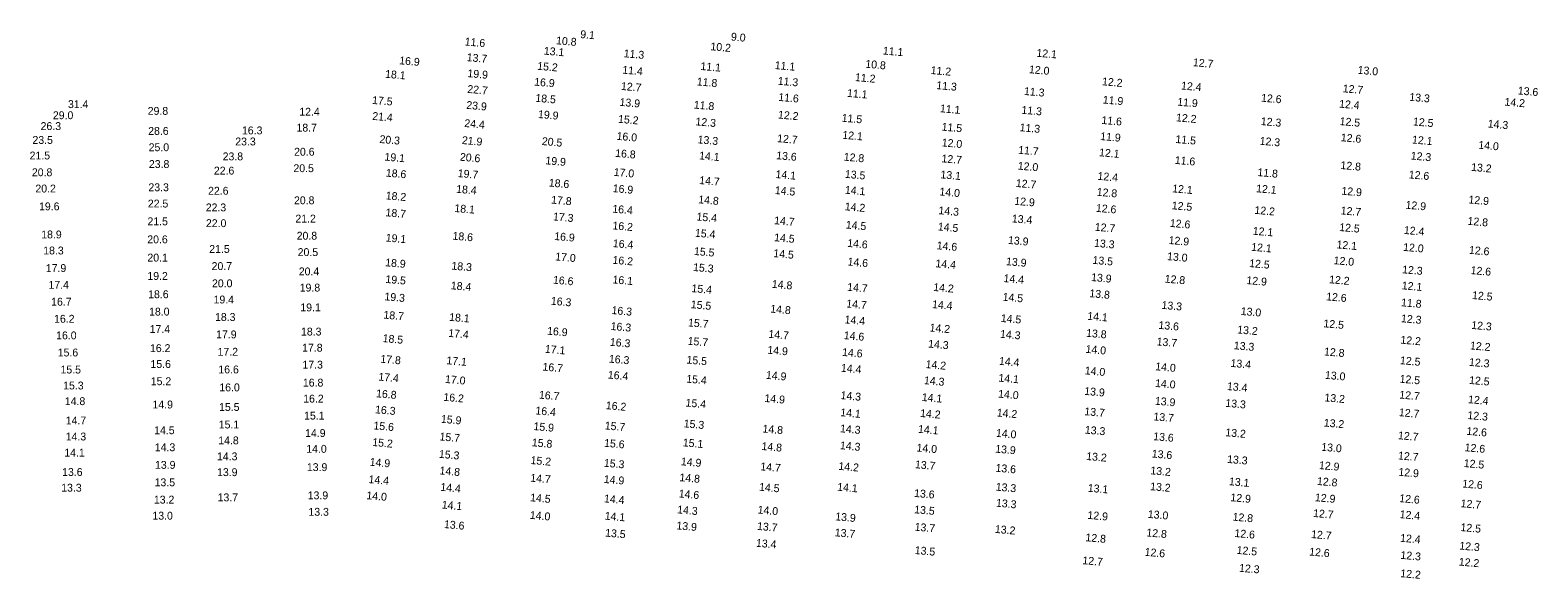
# Model space of a CAD drawing. Extents: x 1023796 to 1112670, y 656573 to 837340.
# Drawn here: x 1047279 to 1048238, y 764111 to 764460 of the extents above; entities that cross this region are included whole.
import ezdxf

# ---------------------------------------------------------------- set-up
doc = ezdxf.new("R2010")
doc.units = 0
doc.layers.add('V-TOPO-SOUN', color=7, linetype='Continuous')

msp = doc.modelspace()

# ---------------------------------------------------------------- texts
at = {"layer": 'V-TOPO-SOUN'}
for s, rotation, p in [('11.6 ', 355, (1047554.9, 764450.53)), ('10.8 ', 355, (1047613.02, 764451.28)), ('9.1', 355, (1047628.4, 764455.23)), ('9.0', 355, (1047724.3, 764453.66)), ('16.9 ', 355, (1047513.22, 764438.55)), ('13.7 ', 355, (1047556.17, 764440.58)), ('13.1 ', 355, (1047605.23, 764444.71)), ('11.3 ', 355, (1047656.08, 764443.03)), ('10.2 ', 355, (1047711.26, 764447.48)), ('11.1 ', 355, (1047820.99, 764444.78)), ('12.1 ', 355, (1047918.7, 764443.37)), ('18.1 ', 355, (1047504.23, 764430)), ('19.9 ', 355, (1047556.63, 764430.39)), ('15.2 ', 355, (1047601.04, 764435.05)), ('11.4 ', 355, (1047655.17, 764432.62)), ('11.1 ', 355, (1047704.92, 764434.94)), ('11.1 ', 355, (1047752.18, 764435.53)), ('10.8 ', 355, (1047809.83, 764436.38)), ('11.2 ', 355, (1047851.39, 764432.38)), ('12.0 ', 355, (1047913.95, 764432.89)), ('12.7 ', 355, (1048018.29, 764437.37)), ('13.0 ', 355, (1048123.11, 764432.53)), ('22.7 ', 355, (1047556.53, 764420.39)), ('16.9 ', 355, (1047599.11, 764425.02)), ('12.7 ', 355, (1047654.31, 764422.25)), ('11.8 ', 355, (1047702.59, 764425.14)), ('11.3 ', 355, (1047754.09, 764425.57)), ('11.2 ', 355, (1047803.22, 764427.89)), ('11.3 ', 355, (1047855, 764422.78)), ('12.2 ', 355, (1047960.45, 764425.21)), ('12.4 ', 355, (1048010.74, 764422.55)), ('12.7 ', 355, (1048113.63, 764420.76)), ('13.6 ', 355, (1048225.03, 764419.4)), ('31.4 ', 360, (1047302.58, 764410.67)), ('17.5 ', 355, (1047495.95, 764413.37)), ('23.9 ', 355, (1047555.9, 764410.23)), ('18.5 ', 355, (1047599.86, 764414.73)), ('13.9 ', 355, (1047653.43, 764412.14)), ('11.8 ', 355, (1047700.67, 764410.4)), ('11.6 ', 355, (1047754.45, 764415.28)), ('11.1 ', 355, (1047798.17, 764417.85)), ('11.3 ', 355, (1047910.78, 764419.05)), ('11.9 ', 355, (1047960.94, 764413.62)), ('11.9 ', 355, (1048008.32, 764412.27)), ('12.6 ', 355, (1048061.64, 764414.81)), ('12.4 ', 355, (1048111.31, 764411.01)), ('13.3 ', 355, (1048156, 764415.35)), ('14.2 ', 355, (1048216.57, 764412.29)), ('29.0 ', 360, (1047292.97, 764403.61)), ('29.8 ', 360, (1047353.32, 764406.38)), ('12.4 ', 360, (1047449.78, 764405.83)), ('21.4 ', 355, (1047496.05, 764403.22)), ('19.9 ', 355, (1047601.52, 764404.4)), ('15.2 ', 355, (1047652.47, 764401.37)), ('12.2 ', 355, (1047754.25, 764404.08)), ('11.5 ', 355, (1047794.78, 764402.07)), ('11.1 ', 355, (1047857.31, 764408.08)), ('11.3 ', 355, (1047909.16, 764407.12)), ('11.6 ', 355, (1047960.07, 764400.64)), ('12.2 ', 355, (1048007.52, 764402.3)), ('26.3 ', 360, (1047285.17, 764396.71)), ('28.6 ', 360, (1047353.62, 764393.65)), ('16.3 ', 360, (1047413.29, 764393.96)), ('18.7 ', 360, (1047448.01, 764395.73)), ('24.4 ', 355, (1047554.65, 764398.69)), ('16.0 ', 355, (1047651.55, 764390.53)), ('12.3 ', 355, (1047701.74, 764399.74)), ('12.1 ', 355, (1047795.19, 764391.23)), ('11.5 ', 355, (1047858.37, 764396.39)), ('11.3 ', 355, (1047908.03, 764396.02)), ('12.3 ', 355, (1048061.48, 764399.93)), ('12.5 ', 355, (1048111.64, 764399.92)), ('12.5 ', 355, (1048158.31, 764399.7)), ('14.3 ', 355, (1048205.91, 764398.39)), ('23.5 ', 360, (1047279.98, 764387.91)), ('25.0 ', 360, (1047353.92, 764383.27)), ('23.3 ', 360, (1047409.04, 764386.93)), ('20.3 ', 355, (1047500.65, 764388.53)), ('21.9 ', 355, (1047553.08, 764387.88)), ('20.5 ', 355, (1047603.96, 764387.23)), ('13.3 ', 355, (1047703.1, 764388.3)), ('12.7 ', 355, (1047753.73, 764389.06)), ('12.0 ', 355, (1047858.45, 764386.38)), ('11.7 ', 355, (1047907.1, 764381.7)), ('11.9 ', 355, (1047959.29, 764390.39)), ('11.5 ', 355, (1048007.18, 764388.54)), ('12.3 ', 355, (1048060.74, 764387.42)), ('12.6 ', 355, (1048112.4, 764389.65)), ('12.1 ', 355, (1048157.71, 764388.22)), ('14.0 ', 355, (1048199.91, 764384.9)), ('21.5 ', 360, (1047278.17, 764378)), ('23.8 ', 360, (1047354.07, 764372.58)), ('23.8 ', 360, (1047401.01, 764377.45)), ('20.6 ', 360, (1047446.46, 764380.39)), ('19.1 ', 355, (1047503.85, 764377.36)), ('20.6 ', 355, (1047551.82, 764377.24)), ('19.9 ', 355, (1047606.24, 764374.98)), ('16.8 ', 355, (1047650.64, 764379.7)), ('14.1 ', 355, (1047704.04, 764378.11)), ('13.6 ', 355, (1047753.13, 764378.22)), ('12.8 ', 355, (1047796.08, 764377.3)), ('12.7 ', 355, (1047858.3, 764376.24)), ('12.0 ', 355, (1047906.83, 764371.61)), ('12.1 ', 355, (1047958.55, 764380.12)), ('11.6 ', 355, (1048006.75, 764375.23)), ('12.8 ', 355, (1048112.18, 764371.98)), ('12.3 ', 355, (1048156.9, 764378.03)), ('20.8 ', 360, (1047279.62, 764367.35)), ('22.6 ', 360, (1047395.42, 764368.4)), ('20.5 ', 360, (1047446.05, 764369.94)), ('18.6 ', 355, (1047504.7, 764367.15)), ('19.7 ', 355, (1047550.45, 764366.85)), ('17.0 ', 355, (1047649.71, 764367.62)), ('14.7 ', 355, (1047704.11, 764362.42)), ('14.1 ', 355, (1047752.67, 764366.24)), ('13.5 ', 355, (1047796.82, 764366.37)), ('13.1 ', 355, (1047857.62, 764366.06)), ('12.4 ', 355, (1047957.58, 764365.12)), ('11.8 ', 355, (1048059.33, 764367.5)), ('12.6 ', 355, (1048155.65, 764366.03)), ('13.2 ', 355, (1048195.31, 764370.79)), ('20.2 ', 360, (1047281.84, 764357.01)), ('23.3 ', 360, (1047353.77, 764357.81)), ('22.6 ', 360, (1047391.73, 764355.59)), ('18.2 ', 355, (1047504.62, 764352.69)), ('18.4 ', 355, (1047549.46, 764356.89)), ('18.6 ', 355, (1047608.41, 764360.87)), ('16.9 ', 355, (1047649.09, 764357.29)), ('14.5 ', 355, (1047752.24, 764356.07)), ('14.1 ', 355, (1047796.81, 764356.3)), ('14.0 ', 355, (1047856.99, 764355.2)), ('12.7 ', 355, (1047905.6, 764360.57)), ('12.8 ', 355, (1047957.06, 764354.99)), ('12.1 ', 355, (1048005.11, 764357.16)), ('12.1 ', 355, (1048058.49, 764357.2)), ('12.9 ', 355, (1048112.78, 764355.68)), ('19.6 ', 360, (1047284.16, 764345.68)), ('22.5 ', 360, (1047353.41, 764347.47)), ('22.3 ', 360, (1047390.25, 764345.01)), ('20.8 ', 360, (1047446.4, 764349.52)), ('18.1 ', 355, (1047548.32, 764344.65)), ('17.8 ', 355, (1047609.88, 764350)), ('16.4 ', 355, (1047648.84, 764344.25)), ('14.8 ', 355, (1047703.5, 764350.19)), ('14.2 ', 355, (1047796.76, 764345.75)), ('14.3 ', 355, (1047856.38, 764343.25)), ('12.9 ', 355, (1047904.63, 764349.24)), ('12.6 ', 355, (1047956.55, 764344.76)), ('12.5 ', 355, (1048004.82, 764346.39)), ('12.2 ', 355, (1048057.46, 764343.48)), ('12.7 ', 355, (1048112.3, 764343.16)), ('12.9 ', 355, (1048153.59, 764346.76)), ('12.9 ', 355, (1048193.64, 764350.11)), ('21.5 ', 360, (1047353.16, 764336.16)), ('22.0 ', 360, (1047390.36, 764335.01)), ('21.2 ', 360, (1047447.3, 764337.9)), ('18.7 ', 355, (1047504.49, 764341.94)), ('17.3 ', 355, (1047611.07, 764339.32)), ('16.2 ', 355, (1047648.91, 764333.61)), ('15.4 ', 355, (1047702.4, 764339.29)), ('14.7 ', 355, (1047751.8, 764336.89)), ('14.5 ', 355, (1047797.41, 764334.14)), ('14.5 ', 355, (1047855.98, 764332.95)), ('13.4 ', 355, (1047903.06, 764338.06)), ('12.6 ', 355, (1048003.62, 764335.19)), ('12.8 ', 355, (1048193.03, 764336.53)), ('18.9 ', 360, (1047285.57, 764327.82)), ('20.6 ', 360, (1047353.04, 764324.71)), ('20.8 ', 360, (1047448.12, 764327.01)), ('19.1 ', 355, (1047504.62, 764325.9)), ('18.6 ', 355, (1047547.14, 764327.08)), ('16.9 ', 355, (1047611.87, 764326.86)), ('15.4 ', 355, (1047701.39, 764328.93)), ('14.5 ', 355, (1047751.8, 764326.09)), ('13.9 ', 355, (1047900.62, 764324.37)), ('12.7 ', 355, (1047955.83, 764332.75)), ('12.9 ', 355, (1048002.82, 764324.32)), ('12.1 ', 355, (1048056.35, 764330.23)), ('12.5 ', 355, (1048111.4, 764332.57)), ('12.4 ', 355, (1048152.54, 764330.71)), ('18.3 ', 360, (1047286.83, 764317.62)), ('21.5 ', 360, (1047392.48, 764318.63)), ('20.5 ', 360, (1047448.74, 764316.59)), ('17.0 ', 355, (1047612.48, 764313.88)), ('16.4 ', 355, (1047649.16, 764322.33)), ('15.5 ', 355, (1047700.78, 764317.33)), ('14.5 ', 355, (1047751.28, 764315.98)), ('14.6 ', 355, (1047798.32, 764322.46)), ('14.6 ', 355, (1047855.24, 764320.96)), ('13.3 ', 355, (1047955.37, 764322.53)), ('13.0 ', 355, (1048001.83, 764314.07)), ('12.1 ', 355, (1048055.38, 764320)), ('12.1 ', 355, (1048109.68, 764321.55)), ('12.0 ', 355, (1048152.07, 764319.95)), ('12.6 ', 355, (1048193.94, 764318.08)), ('17.9 ', 360, (1047288.47, 764306.44)), ('20.1 ', 360, (1047353.12, 764313.1)), ('20.7 ', 360, (1047393.99, 764307.71)), ('20.4 ', 360, (1047449.44, 764304.33)), ('18.9 ', 355, (1047504.29, 764310.16)), ('18.3 ', 355, (1047546.45, 764308.05)), ('16.2 ', 355, (1047648.96, 764311.75)), ('15.3 ', 355, (1047700.2, 764307.16)), ('14.6 ', 355, (1047798.54, 764310.66)), ('14.4 ', 355, (1047854.46, 764309.53)), ('13.9 ', 355, (1047899.36, 764310.84)), ('13.5 ', 355, (1047954.41, 764311.7)), ('12.5 ', 355, (1048054.1, 764309.66)), ('12.0 ', 355, (1048107.84, 764311.47)), ('12.3 ', 355, (1048151.43, 764305.69)), ('12.6 ', 355, (1048195, 764305.19)), ('17.4 ', 360, (1047290.19, 764295.8)), ('19.2 ', 360, (1047353.1, 764301.44)), ('20.0 ', 360, (1047394.23, 764296.74)), ('19.5 ', 355, (1047504.43, 764299.56)), ('18.4 ', 355, (1047546.04, 764295.52)), ('16.6 ', 355, (1047611.06, 764299.09)), ('16.1 ', 355, (1047648.95, 764299.28)), ('14.8 ', 355, (1047750.34, 764296.45)), ('14.7 ', 355, (1047798.27, 764294.59)), ('14.4 ', 355, (1047897.77, 764300.1)), ('13.9 ', 355, (1047953.49, 764300.77)), ('12.8 ', 355, (1048000.32, 764299.76)), ('12.9 ', 355, (1048052.32, 764298.84)), ('12.2 ', 355, (1048104.94, 764299.36)), ('12.1 ', 355, (1048151.19, 764295.51)), ('16.7 ', 360, (1047291.87, 764285.07)), ('18.6 ', 360, (1047353.61, 764289.81)), ('19.4 ', 360, (1047395.23, 764286.46)), ('19.8 ', 360, (1047450.04, 764294.05)), ('19.3 ', 355, (1047503.8, 764288.51)), ('16.3 ', 355, (1047609.72, 764285.71)), ('15.4 ', 355, (1047699.2, 764293.72)), ('14.2 ', 355, (1047853.05, 764294.46)), ('14.5 ', 355, (1047897.19, 764288.27)), ('13.8 ', 355, (1047952.4, 764290.52)), ('12.6 ', 355, (1048103.07, 764288.49)), ('12.5 ', 355, (1048195.91, 764289.34)), ('18.0 ', 360, (1047354.18, 764278.78)), ('18.3 ', 360, (1047396.16, 764275.35)), ('19.1 ', 360, (1047450.44, 764281.45)), ('18.7 ', 355, (1047503.18, 764276.89)), ('18.1 ', 355, (1047545.01, 764275.47)), ('16.3 ', 355, (1047648.33, 764279.78)), ('15.5 ', 355, (1047698.76, 764283.51)), ('14.8 ', 355, (1047749.33, 764280.7)), ('14.7 ', 355, (1047797.7, 764283.97)), ('14.4 ', 355, (1047852.29, 764283.57)), ('14.1 ', 355, (1047951.08, 764276.12)), ('13.3 ', 355, (1047998.33, 764283.09)), ('13.0 ', 355, (1048048.72, 764279.21)), ('11.8 ', 355, (1048150.73, 764284.74)), ('16.2 ', 360, (1047293.74, 764274.22)), ('17.4 ', 360, (1047354.56, 764267.69)), ('18.3 ', 360, (1047450.87, 764266.08)), ('16.9 ', 355, (1047607.31, 764266.67)), ('16.3 ', 355, (1047647.76, 764269.66)), ('15.7 ', 355, (1047696.99, 764271.94)), ('14.4 ', 355, (1047796.61, 764273.86)), ('14.2 ', 355, (1047850.72, 764268.71)), ('14.5 ', 355, (1047896.03, 764274.76)), ('13.6 ', 355, (1047996.37, 764270.36)), ('13.2 ', 355, (1048046.48, 764267.46)), ('12.5 ', 355, (1048101.34, 764271.36)), ('12.3 ', 355, (1048150.69, 764274.59)), ('12.3 ', 355, (1048195.41, 764270.33)), ('16.0 ', 360, (1047295.04, 764263.66)), ('17.9 ', 360, (1047396.87, 764264.3)), ('18.5 ', 355, (1047502.67, 764261.95)), ('17.4 ', 355, (1047544.43, 764265.26)), ('16.3 ', 355, (1047647.26, 764259.6)), ('15.7 ', 355, (1047696.76, 764260.26)), ('14.7 ', 355, (1047748.14, 764264.69)), ('14.6 ', 355, (1047796.13, 764263.84)), ('14.3 ', 355, (1047849.8, 764258.48)), ('14.3 ', 355, (1047895.54, 764264.7)), ('13.8 ', 355, (1047950.31, 764265.34)), ('13.7 ', 355, (1047995.19, 764259.86)), ('13.3 ', 355, (1048044.31, 764257.41)), ('12.2 ', 355, (1048150.33, 764260.98)), ('12.2 ', 355, (1048194.59, 764257.32)), ('15.6 ', 360, (1047296.05, 764252.78)), ('16.2 ', 360, (1047354.77, 764255.54)), ('17.2 ', 360, (1047397.78, 764253.24)), ('17.8 ', 360, (1047451.59, 764255.82)), ('17.8 ', 355, (1047501.21, 764248.86)), ('17.1 ', 355, (1047543.25, 764247.88)), ('17.1 ', 355, (1047605.91, 764255.16)), ('16.3 ', 355, (1047646.63, 764248.9)), ('15.5 ', 355, (1047696.05, 764248.31)), ('14.9 ', 355, (1047747.49, 764254.58)), ('14.6 ', 355, (1047795.04, 764253.16)), ('14.4 ', 355, (1047894.86, 764247.51)), ('14.0 ', 355, (1047949.97, 764255.11)), ('12.8 ', 355, (1048101.71, 764253.5)), ('12.5 ', 355, (1048150.05, 764247.92)), ('12.3 ', 355, (1048193.98, 764246.84)), ('15.5 ', 360, (1047297.84, 764241.94)), ('15.6 ', 360, (1047355.08, 764245.46)), ('16.6 ', 360, (1047398.27, 764241.99)), ('17.3 ', 360, (1047451.79, 764245.05)), ('17.4 ', 355, (1047499.95, 764237.49)), ('16.7 ', 355, (1047604.4, 764243.85)), ('16.4 ', 355, (1047645.97, 764238.77)), ('14.9 ', 355, (1047746.55, 764238.59)), ('14.4 ', 355, (1047794.28, 764243.1)), ('14.2 ', 355, (1047848.17, 764245.43)), ('14.0 ', 355, (1047949.47, 764241.45)), ('14.0 ', 355, (1047994.32, 764244.04)), ('13.4 ', 355, (1048042.23, 764246.18)), ('13.0 ', 355, (1048102.3, 764238.6)), ('15.3 ', 360, (1047299.53, 764231.8)), ('15.2 ', 360, (1047355.26, 764234.51)), ('16.0 ', 360, (1047398.89, 764230.6)), ('16.8 ', 360, (1047452.07, 764233.63)), ('17.0 ', 355, (1047542.36, 764235.98)), ('15.4 ', 355, (1047695.88, 764236.18)), ('14.3 ', 355, (1047847.12, 764235.21)), ('14.1 ', 355, (1047894.54, 764236.82)), ('13.9 ', 355, (1047949.15, 764228.39)), ('14.0 ', 355, (1047994.2, 764233.44)), ('13.4 ', 355, (1048039.96, 764231.46)), ('12.5 ', 355, (1048149.81, 764236.15)), ('12.5 ', 355, (1048194.02, 764235.36)), ('14.8 ', 360, (1047300.57, 764221.84)), ('14.9 ', 360, (1047356.36, 764219.72)), ('15.5 ', 360, (1047398.73, 764218.16)), ('16.2 ', 360, (1047452.27, 764223.45)), ('16.8 ', 355, (1047498.48, 764226.87)), ('16.2 ', 355, (1047541.33, 764224.61)), ('16.7 ', 355, (1047602.13, 764226)), ('16.2 ', 355, (1047644.69, 764219.31)), ('15.4 ', 355, (1047695.42, 764220.99)), ('14.9 ', 355, (1047745.65, 764223.88)), ('14.3 ', 355, (1047794.06, 764225.7)), ('14.1 ', 355, (1047845.76, 764224.51)), ('14.0 ', 355, (1047894.34, 764226.66)), ('13.9 ', 355, (1047994.09, 764222.14)), ('13.3 ', 355, (1048038.92, 764220.79)), ('13.2 ', 355, (1048101.98, 764224.27)), ('12.7 ', 355, (1048149.6, 764226.07)), ('12.4 ', 355, (1048193.38, 764223.12)), ('14.7 ', 360, (1047301.18, 764209.59)), ('15.1 ', 360, (1047452.81, 764212.66)), ('16.3 ', 355, (1047497.83, 764216.68)), ('15.9 ', 355, (1047539.75, 764210.65)), ('16.4 ', 355, (1047599.87, 764215.98)), ('14.1 ', 355, (1047793.9, 764214.84)), ('14.2 ', 355, (1047844.68, 764214.35)), ('14.2 ', 355, (1047893.47, 764214.67)), ('13.7 ', 355, (1047949.21, 764215.49)), ('13.7 ', 355, (1047993.13, 764212.18)), ('13.2 ', 355, (1048101.56, 764208.27)), ('12.7 ', 355, (1048149.36, 764214.87)), ('12.3 ', 355, (1048192.97, 764213.03)), ('14.3 ', 360, (1047301.14, 764199.37)), ('14.5 ', 360, (1047357.43, 764203.35)), ('15.1 ', 360, (1047398.51, 764206.99)), ('14.9 ', 360, (1047453.48, 764201.59)), ('15.6 ', 355, (1047496.82, 764206.45)), ('15.7 ', 355, (1047538.88, 764199.44)), ('15.9 ', 355, (1047598.66, 764206.01)), ('15.7 ', 355, (1047644.03, 764206.44)), ('15.3 ', 355, (1047694.25, 764207.76)), ('14.8 ', 355, (1047744.4, 764204.49)), ('14.3 ', 355, (1047793.72, 764204.62)), ('14.1 ', 355, (1047843.36, 764204.28)), ('14.0 ', 355, (1047892.92, 764201.74)), ('13.3 ', 355, (1047949.51, 764203.76)), ('13.6 ', 355, (1047993.04, 764199.61)), ('13.2 ', 355, (1048038.91, 764202.12)), ('12.7 ', 355, (1048148.79, 764200.21)), ('12.6 ', 355, (1048192.36, 764203)), ('14.1 ', 360, (1047300.23, 764189.11)), ('14.3 ', 360, (1047357.84, 764192.55)), ('14.8 ', 360, (1047398.21, 764196.89)), ('14.0 ', 360, (1047454.22, 764191.52)), ('15.2 ', 355, (1047496.08, 764195.89)), ('15.8 ', 355, (1047597.61, 764195.73)), ('15.6 ', 355, (1047643.57, 764195.41)), ('15.1 ', 355, (1047693.68, 764195.68)), ('14.8 ', 355, (1047743.76, 764193.35)), ('14.3 ', 355, (1047793.67, 764193.86)), ('14.0 ', 355, (1047842.41, 764192.41)), ('13.9 ', 355, (1047892.48, 764191.67)), ('13.0 ', 355, (1048099.95, 764192.87)), ('12.6 ', 355, (1048191.2, 764192.55)), ('13.9 ', 360, (1047357.97, 764181.34)), ('14.3 ', 360, (1047397.4, 764186.74)), ('13.9 ', 360, (1047454.6, 764179.9)), ('14.9 ', 355, (1047494.41, 764183.36)), ('15.3 ', 355, (1047538.47, 764188.37)), ('15.2 ', 355, (1047596.79, 764184.42)), ('15.3 ', 355, (1047643.45, 764182.71)), ('14.9 ', 355, (1047692.46, 764183.65)), ('14.7 ', 355, (1047743, 764180.43)), ('14.2 ', 355, (1047792.7, 764180.72)), ('13.7 ', 355, (1047841.4, 764181.76)), ('13.6 ', 355, (1047892.68, 764179.54)), ('13.2 ', 355, (1047950.39, 764186.99)), ('13.6 ', 355, (1047992.1, 764188.59)), ('13.3 ', 355, (1048040.04, 764185.13)), ('12.9 ', 355, (1048098.48, 764181.24)), ('12.7 ', 355, (1048148.8, 764187.38)), ('12.5 ', 355, (1048190.63, 764182.53)), ('13.6 ', 360, (1047298.85, 764176.82)), ('13.5 ', 360, (1047357.71, 764170.23)), ('13.9 ', 360, (1047397.44, 764176.71)), ('14.4 ', 355, (1047493.68, 764172.31)), ('14.8 ', 355, (1047538.87, 764177.85)), ('14.7 ', 355, (1047596.6, 764173.23)), ('14.9 ', 355, (1047643.4, 764172.41)), ('14.8 ', 355, (1047691.56, 764173.53)), ('13.2 ', 355, (1047991.22, 764177.89)), ('13.1 ', 355, (1048041.21, 764170.96)), ('12.8 ', 355, (1048097.22, 764171.14)), ('12.9 ', 355, (1048149.03, 764177.01)), ('13.3 ', 360, (1047298.27, 764166.83)), ('13.7 ', 360, (1047397.8, 764160.68)), ('13.9 ', 360, (1047455.13, 764161.96)), ('14.0 ', 355, (1047492.34, 764162.07)), ('14.4 ', 355, (1047539.4, 764167.4)), ('14.5 ', 355, (1047596.53, 764160.74)), ('14.6 ', 355, (1047691.09, 764163.21)), ('14.5 ', 355, (1047742.2, 764167.49)), ('14.1 ', 355, (1047791.92, 764167.48)), ('13.6 ', 355, (1047840.85, 764163.53)), ('13.3 ', 355, (1047892.8, 764167.52)), ('13.1 ', 355, (1047951.36, 764166.81)), ('13.2 ', 355, (1047991.06, 764167.81)), ('12.9 ', 355, (1048042.15, 764160.8)), ('12.9 ', 355, (1048095.92, 764160.79)), ('12.6 ', 355, (1048189.68, 764169.52)), ('13.2 ', 360, (1047357.24, 764159.23)), ('13.3 ', 360, (1047455.61, 764151.49)), ('14.1 ', 355, (1047540.3, 764156.16)), ('14.4 ', 355, (1047643.52, 764160.07)), ('14.3 ', 355, (1047690.09, 764153.07)), ('14.0 ', 355, (1047741.3, 764152.95)), ('13.5 ', 355, (1047840.93, 764153.12)), ('13.3 ', 355, (1047892.96, 764157.3)), ('12.7 ', 355, (1048094.74, 764150.79)), ('12.6 ', 355, (1048149.6, 764160.22)), ('12.7 ', 355, (1048188.64, 764156.98)), ('13.0 ', 360, (1047356.31, 764149.03)), ('13.6 ', 355, (1047541.69, 764143.73)), ('14.0 ', 355, (1047596.34, 764149.58)), ('14.1 ', 355, (1047643.99, 764149.07)), ('13.9 ', 355, (1047689.6, 764142.9)), ('13.7 ', 355, (1047740.92, 764142.56)), ('13.9 ', 355, (1047790.68, 764148.63)), ('13.7 ', 355, (1047841.2, 764142.06)), ('12.9 ', 355, (1047951.19, 764149.57)), ('13.0 ', 355, (1047989.58, 764150.18)), ('12.8 ', 355, (1048043.54, 764148.45)), ('12.4 ', 355, (1048149.86, 764150.04)), ('12.5 ', 355, (1048188.56, 764141.81)), ('13.5 ', 355, (1047644.24, 764138.3)), ('13.4 ', 355, (1047740.2, 764131.83)), ('13.7 ', 355, (1047790.36, 764138.5)), ('13.2 ', 355, (1047892.27, 764140.64)), ('12.8 ', 355, (1047949.9, 764135.35)), ('12.8 ', 355, (1047988.66, 764138.42)), ('12.6 ', 355, (1048044.72, 764138.05)), ('12.7 ', 355, (1048093.5, 764137.39)), ('12.4 ', 355, (1048150.13, 764135.01)), ('13.5 ', 355, (1047841.25, 764127.21)), ('12.6 ', 355, (1047987.56, 764126.1)), ('12.5 ', 355, (1048046.09, 764127.31)), ('12.6 ', 355, (1048092.28, 764126.28)), ('12.3 ', 355, (1048150.35, 764124.15)), ('12.3 ', 355, (1048187.81, 764130.06)), ('12.7 ', 355, (1047947.96, 764120.76)), ('12.3 ', 355, (1048047.63, 764115.95)), ('12.2 ', 355, (1048150.26, 764112.51)), ('12.2 ', 355, (1048187.49, 764119.89))]:
    msp.add_text(s, height=5, rotation=rotation, dxfattribs=at).set_placement(p)

doc.saveas('drawing.dxf')
